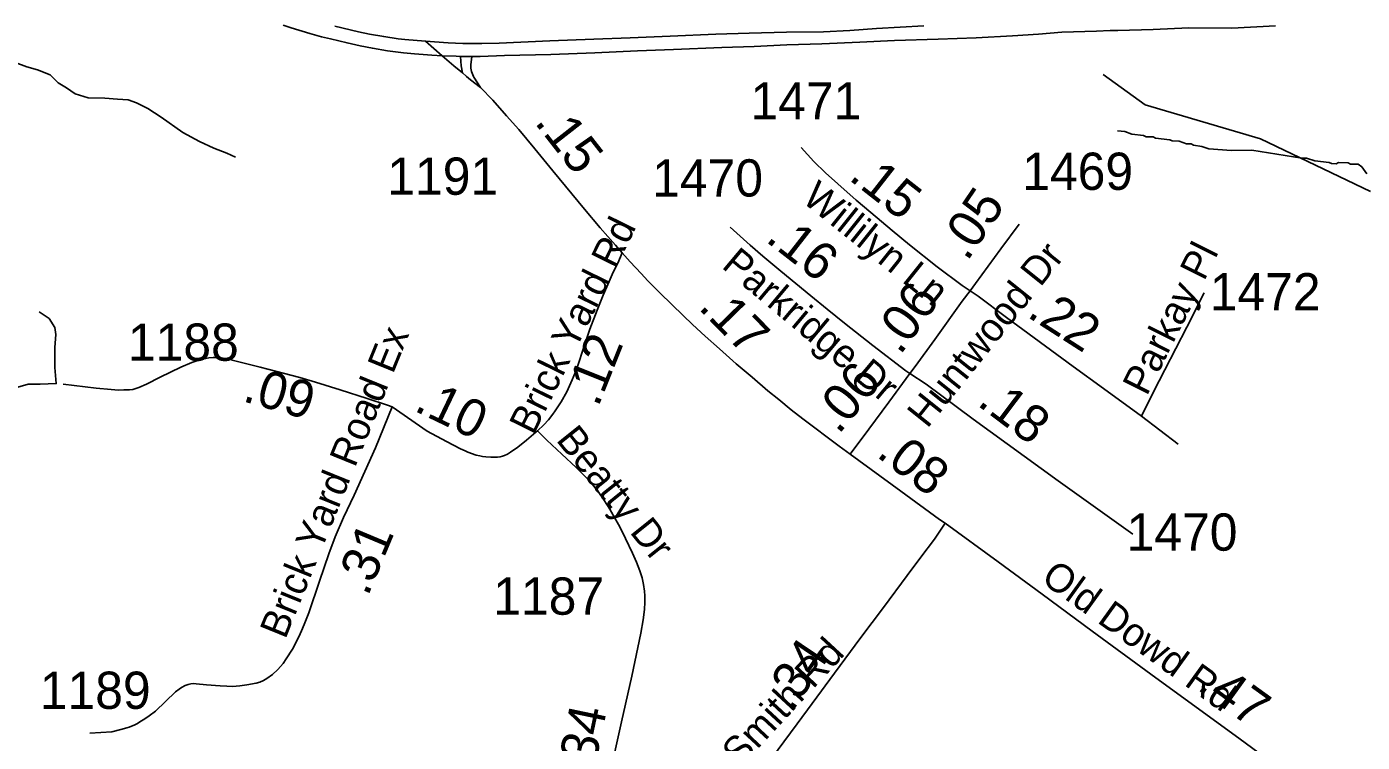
# Model space of a CAD drawing. Extents: x 1383679 to 1536984, y 460658 to 651027.
# Drawn here: x 1402163 to 1406644, y 546486 to 548887 of the extents above; entities that cross this region are included whole.
import ezdxf

# ---------------------------------------------------------------- set-up
doc = ezdxf.new("R2010")
doc.units = 0
for name, color, linetype in [('Exist Hydrographic Misc Water Feature', 7, 'Continuous'), ('Exist Road Non-System Type 51', 7, 'Continuous'), ('Exist Road Primary US Divided Attributed', 7, 'Continuous'), ('Exist Road Secondary Mileage Hundredths English Label', 7, 'Continuous'), ('Exist Road Secondary Type 51 Attributed', 7, 'Continuous'), ('Exist Road Secondary Type 51 Label', 7, 'Continuous'), ('Exist Road Secondary Type 51 Number Label', 7, 'Continuous'), ('Exist Utilities Electrical Transmission Line', 7, 'Continuous')]:
    doc.layers.add(name, color=color, linetype=linetype)

msp = doc.modelspace()

# ---------------------------------------------------------------- linework, layer by layer
at = {"layer": 'Exist Hydrographic Misc Water Feature'}
for points in [[(1402093.8, 548777.9), (1402163.2, 548752.7), (1402199, 548742.1), (1402240.7, 548724.9), (1402268.2, 548698), (1402295.8, 548681.9), (1402325.5, 548661.6), (1402369.1, 548648.4), (1402425.2, 548647.3), (1402467.1, 548644), (1402503.1, 548641.6), (1402530.9, 548631.2), (1402568.6, 548612.4), (1402613.9, 548583.6), (1402686.9, 548532.1), (1402742.3, 548502.2), (1402789.8, 548479.1), (1402833.5, 548462.6), (1402863.3, 548449.7)], [(1406659.4, 548392.9), (1406642, 548417.2), (1406630.1, 548425.5), (1406604.2, 548426.1), (1406596.3, 548430.3), (1406564.3, 548431), (1406556.2, 548427.2), (1406540.2, 548427.5), (1406532.3, 548431.7), (1406484.3, 548436.8), (1406456.5, 548445.4), (1406440.6, 548445.7), (1406272.8, 548473), (1406205, 548471.1), (1406129.2, 548476.7), (1406105.4, 548485.3), (1406077.4, 548489.9), (1406069.5, 548494.1), (1406053.5, 548494.4), (1406029.7, 548502.9), (1406005.7, 548503.5), (1405997.8, 548507.7), (1405950, 548512.7), (1405942, 548516.9), (1405918, 548517.5), (1405910.1, 548521.7), (1405870.2, 548526.5), (1405846.4, 548535.1), (1405822.4, 548537.6)]]:
    msp.add_lwpolyline(points, dxfattribs=at)
at = {"layer": 'Exist Road Non-System Type 51'}
msp.add_line((1405902.4, 547580.1), (1406026.2, 547486.7), dxfattribs=at)
for points in [[(1403618.3, 548787.4), (1403620.7, 548756), (1403625.1, 548731.9)], [(1403655.8, 548786.9), (1403652.7, 548758.8), (1403652.6, 548748.1), (1403654.9, 548736.7), (1403661.7, 548719.9)], [(1403661.7, 548719.9), (1403662.6, 548717.6), (1403684.6, 548682.7)], [(1402083.7, 547663.6), (1402124.6, 547675.8), (1402167, 547688.1), (1402207.9, 547688.1), (1402261.4, 547689.6), (1402256.6, 547743), (1402256.6, 547810.1), (1402259.8, 547854.4), (1402256.6, 547877.2), (1402237.8, 547907.8), (1402204.7, 547930.6)], [(1402946.2, 547744.7), (1402865.2, 547764.8), (1402830.1, 547773.5), (1402814.1, 547775.9), (1402800.9, 547777), (1402788.1, 547777.3), (1402773.3, 547775.9), (1402743.8, 547769.4), (1402716.4, 547759.9), (1402680, 547744.4), (1402610.7, 547711), (1402564.3, 547687.6), (1402538.8, 547676.6), (1402518.9, 547670.1), (1402507.9, 547668.6), (1402488.8, 547668.4), (1402470, 547667.9), (1402445.6, 547669.4), (1402395.2, 547674.1), (1402284.5, 547687.2)]]:
    msp.add_lwpolyline(points, dxfattribs=at)
at = {"layer": 'Exist Road Primary US Divided Attributed'}
for points in [[(1403022.8, 548892.2), (1403049.3, 548883.5), (1403112.3, 548863.7), (1403151.7, 548852.8), (1403182.1, 548845.6), (1403237.2, 548832.7), (1403281.4, 548822.9), (1403322.3, 548814.7), (1403372.9, 548806.2), (1403426.4, 548799.3), (1403464, 548795.6), (1403521.9, 548791.1), (1403556.3, 548789.6)], [(1403500.3, 548837.8), (1403431.5, 548843.6), (1403408.7, 548846.6), (1403360.2, 548853.8), (1403312.5, 548862.3), (1403276, 548869.1), (1403195.9, 548888.9)], [(1405172, 548890.2), (1405014.1, 548881.2), (1404924.1, 548874.5), (1404835.8, 548869.7), (1404712, 548868.4), (1404586.6, 548865.4), (1404474.7, 548861.7), (1404321.9, 548855), (1404186.9, 548850), (1404065.5, 548844.9), (1403917.3, 548839.2), (1403747.4, 548831.2), (1403689.2, 548830.1), (1403626, 548830.1), (1403576.3, 548832.3), (1403500.3, 548837.8)], [(1403556.3, 548789.6), (1403603, 548787.6), (1403618.3, 548787.4), (1403655.8, 548786.9), (1403684.4, 548786.6), (1403765.7, 548789.8), (1403921.1, 548793.8), (1404068.9, 548799.3), (1404211.8, 548805.8), (1404332.9, 548810.6), (1404494.3, 548817), (1404603.2, 548820.3), (1404713.1, 548825.9), (1404830.4, 548829.6), (1404957.4, 548835.3), (1405074.1, 548840), (1405220.7, 548845.1), (1405347.7, 548849.9), (1405469.6, 548856), (1405557.1, 548861.3), (1405635.6, 548868.6), (1405751.3, 548872.1), (1405797.7, 548874.5), (1405823.2, 548873.7), (1405941.8, 548877.7), (1406061.2, 548882.8), (1406205.4, 548881.9), (1406352.3, 548889.8)]]:
    msp.add_lwpolyline(points, dxfattribs=at)
at = {"layer": 'Exist Road Secondary Type 51 Attributed'}
for points in [[(1403556.3, 548789.6), (1403500.3, 548837.8)], [(1404160.8, 548128), (1404137.5, 548154.3), (1404086.1, 548212.5), (1404034.2, 548274.6), (1403927.7, 548402.9), (1403867.1, 548476.6), (1403813.4, 548541.5), (1403772.6, 548587.9), (1403726.2, 548640.2), (1403684.6, 548682.7), (1403651.2, 548708.2), (1403637.7, 548720.1), (1403637, 548720.8), (1403625.1, 548731.9), (1403595.3, 548756), (1403556.3, 548789.6)], [(1404760.7, 548481.5), (1404803.5, 548435), (1404842.8, 548397.1), (1404884, 548360.1), (1404945.5, 548305.2), (1404994.3, 548263.9), (1405066.1, 548202.6), (1405124.5, 548154.7), (1405217.2, 548081.8), (1405300.7, 548018.7), (1405327.5, 548001)], [(1405327.5, 548001), (1405345.9, 548025), (1405431.4, 548142.1), (1405491.9, 548224.3)], [(1404523.1, 548214.8), (1404589.8, 548153.5), (1404631.9, 548117.6), (1404692.4, 548066.9), (1404793.8, 547984.2), (1404847.7, 547939.5), (1404906.5, 547892.5), (1405001.8, 547817.7), (1405112, 547732.3), (1405125.4, 547723.4)], [(1404160.8, 548128), (1404145.4, 548093.8), (1404130.5, 548062.9), (1404116.3, 548032.2), (1404096.7, 547985.9), (1404076.8, 547936.4), (1404051.8, 547872.3), (1404031.7, 547812.2), (1404010.4, 547746.5), (1404003.7, 547729), (1403992.9, 547702.2), (1403974.7, 547661.7), (1403955.3, 547628.1), (1403935.3, 547597.9), (1403927.4, 547586.5), (1403913.1, 547568.3), (1403897.7, 547551.2), (1403876.1, 547531.5)], [(1404925.3, 547452.7), (1404888.5, 547479.5), (1404766.1, 547571.3), (1404727.9, 547601.4), (1404686.2, 547636.5), (1404648.8, 547665.8), (1404596, 547711.1), (1404543.4, 547756.4), (1404486.5, 547806.2), (1404439.1, 547848.9), (1404396.4, 547887.6), (1404364.8, 547918.1), (1404326.5, 547954.4), (1404287.3, 547994.2), (1404246.7, 548034.1), (1404224, 548059.2), (1404187.3, 548098.2), (1404160.8, 548128)], [(1405125.4, 547723.4), (1405142.9, 547747.4), (1405209.5, 547837.4), (1405301.2, 547966.5), (1405327.5, 548001)], [(1405327.5, 548001), (1405355.2, 547982.8), (1405449.7, 547911.4), (1405673.7, 547746.4), (1405775.3, 547673.2), (1405902.4, 547580.2)], [(1405902.4, 547580.2), (1405943.4, 547662.4), (1405980.8, 547735.9), (1406054.5, 547878.7), (1406113.2, 547994.1)], [(1403388.3, 547611.3), (1403372.5, 547616.8), (1403304.7, 547639.7), (1403214.7, 547668.6), (1403131.4, 547694.6), (1403078.9, 547709.6), (1402971.6, 547738.4), (1402946.2, 547744.7)], [(1404925.3, 547452.7), (1404987.9, 547536.4), (1405055.1, 547627.2), (1405125.4, 547723.4)], [(1405125.4, 547723.4), (1405179.9, 547687.2), (1405338.5, 547569.8), (1405623.3, 547363.7), (1405873.2, 547184.7)], [(1403388.3, 547611.3), (1403333.3, 547474.5), (1403297.3, 547394.2), (1403260.7, 547315.2), (1403225.1, 547240.3), (1403197.5, 547175.8), (1403175.8, 547118.7), (1403144.7, 547026.9), (1403108.7, 546920.3), (1403093.5, 546880.9), (1403085, 546860.4), (1403075.5, 546840.5), (1403054.1, 546799.1), (1403033.6, 546766.2), (1403022.7, 546750.8), (1403005.4, 546730.5), (1402986.8, 546713.4), (1402968.5, 546699.8), (1402957.3, 546693.4), (1402944.8, 546687.8), (1402932.6, 546684.5), (1402901, 546679), (1402877.5, 546675.5), (1402853.1, 546673.7), (1402833.6, 546674), (1402811.1, 546675.5), (1402765.9, 546679), (1402731.6, 546682.2), (1402721.4, 546683), (1402713.7, 546682.3), (1402703.9, 546679.9), (1402700.4, 546679), (1402694.1, 546676.7), (1402682.1, 546670.4), (1402673.5, 546664.5), (1402661.8, 546655.1), (1402594.2, 546590.9), (1402573.8, 546575.3), (1402558.5, 546564.4), (1402542.3, 546554.8), (1402534.8, 546549.8), (1402524.9, 546545.3), (1402505.9, 546537.4), (1402497.9, 546534.9), (1402478.2, 546528.9), (1402448.5, 546521.7), (1402374.6, 546516.7)], [(1403876.1, 547531.5), (1403870.9, 547526.7), (1403839.1, 547499.6), (1403810.3, 547476.7), (1403785.8, 547459), (1403775.4, 547452.8), (1403765.4, 547448.3), (1403758.4, 547446.3), (1403750.9, 547444.3), (1403741.9, 547443.3), (1403734, 547442.8), (1403719.5, 547442.8), (1403702.5, 547443.8), (1403691.6, 547445.3), (1403683.1, 547446.8), (1403670.1, 547449.8), (1403642.2, 547459.7), (1403633.7, 547463.7), (1403617.7, 547470.7), (1403570.9, 547495.6), (1403506.5, 547530), (1403388.3, 547611.3)], [(1403876.1, 547531.5), (1403908, 547499.6), (1403958.4, 547452.8), (1404006.3, 547408.4), (1404038.7, 547375.5), (1404061.3, 547350.6), (1404081.8, 547324.4), (1404098.9, 547299.9), (1404118.9, 547268.6), (1404130.3, 547248.6), (1404152, 547209.5), (1404171.8, 547169.6), (1404195.6, 547121), (1404208.4, 547090.8), (1404219.6, 547061.4), (1404227.2, 547038.4), (1404232.3, 547015.5), (1404235.8, 546993.4), (1404236.7, 546977.6), (1404236.9, 546956.3), (1404235.8, 546931.8), (1404231.1, 546897), (1404222.7, 546852.5), (1404193, 546707.9), (1404158.1, 546555), (1404131.7, 546433.7)], [(1405243.8, 547220.8), (1405225.5, 547234), (1405095.1, 547328.7), (1404925.3, 547452.7)], [(1405243.8, 547220.8), (1405207.8, 547167.6), (1405161.9, 547106.9), (1405116.7, 547046.1), (1405037.4, 546938.3), (1404961.1, 546837.6), (1404872.5, 546718.1), (1404797.4, 546616.5), (1404747.5, 546548.1), (1404702.7, 546488.3), (1404626.2, 546385.4)], [(1407122.2, 545851.2), (1407091.3, 545874.4), (1407005.7, 545934.3), (1406742.9, 546125), (1406593.1, 546233), (1406403.6, 546371.1), (1406229.6, 546500.4), (1406099.1, 546595.4), (1405934.2, 546715.1), (1405737.8, 546859.4), (1405569.2, 546983.1), (1405422.3, 547091.5), (1405243.8, 547220.8)]]:
    msp.add_lwpolyline(points, dxfattribs=at)
at = {"layer": 'Exist Utilities Electrical Transmission Line'}
msp.add_lwpolyline([(1405774.4, 548726.7), (1405915, 548624.3), (1406301.8, 548510.6), (1406671.1, 548334.3)], dxfattribs=at)

# ---------------------------------------------------------------- texts
at = {"layer": 'Exist Road Secondary Mileage Hundredths English Label'}
for s, rotation, p in [('.15', 307.9822, (1403863.9, 548565.6)), ('.15', 321.889, (1404917, 548376)), ('.05', 55.7908, (1405317.8, 548097)), ('.16', 322.0167, (1404637.8, 548169.1)), ('.06', 54.0683, (1405093.1, 547782.3)), ('.17', 314.2973, (1404413, 547942.7)), ('.22', 327.3158, (1405515, 547916)), ('.12', 68.1956, (1404079.7, 547607.9)), ('.09', 344.0135, (1402883.2, 547631.3)), ('.06', 50.4327, (1404886.6, 547516.3)), ('.10', 334.4123, (1403458.2, 547600.1)), ('.18', 323.0089, (1405347.9, 547619.3)), ('.08', 322.6031, (1405009.8, 547447.3)), ('.31', 67.2605, (1403306.7, 546972.9)), ('.34', 56.0389, (1404729.6, 546584)), ('.47', 324.1636, (1406085.5, 546666.1)), ('.34', 78.154, (1404061.7, 546366.8))]:
    msp.add_text(s, height=125, rotation=rotation, dxfattribs=at).set_placement(p)
at = {"layer": 'Exist Road Secondary Type 51 Label'}
for s, rotation, p in [('Willilyn Ln', 321.3214, (1404759.7, 548301.8)), ('Brick Yard Rd', 63.789, (1403863.2, 547513.7)), ('Parkridge Dr', 319.9839, (1404490.7, 548080.3)), ('Huntwood Dr', 51.3403, (1405183.9, 547536.5)), ('Parkay Pl', 63.4666, (1405920.4, 547645.4)), ('Brick Yard Road Ex', 67.9122, (1403030, 546829.2)), ('Beatty Dr', 308.6888, (1403936.1, 547500.1)), ('Old Dowd Rd', 324.2302, (1405561.7, 547026.6)), ('Amos Smith Rd', 47.2252, (1404311.6, 546134.3))]:
    msp.add_text(s, height=95, rotation=rotation, dxfattribs=at).set_placement(p)
at = {"layer": 'Exist Road Secondary Type 51 Number Label'}
for s, p in [('1471', (1404591.1, 548575.6)), ('1191', (1403372.4, 548323)), ('1470', (1404261, 548317)), ('1469', (1405502.7, 548339.4)), ('1472', (1406131.8, 547935.1)), ('1188', (1402502.2, 547766.1)), ('1470', (1405853, 547129)), ('1187', (1403727.9, 546914.2)), ('1189', (1402206.5, 546598.3))]:
    msp.add_text(s, height=125, dxfattribs=at).set_placement(p)

doc.saveas('drawing.dxf')
